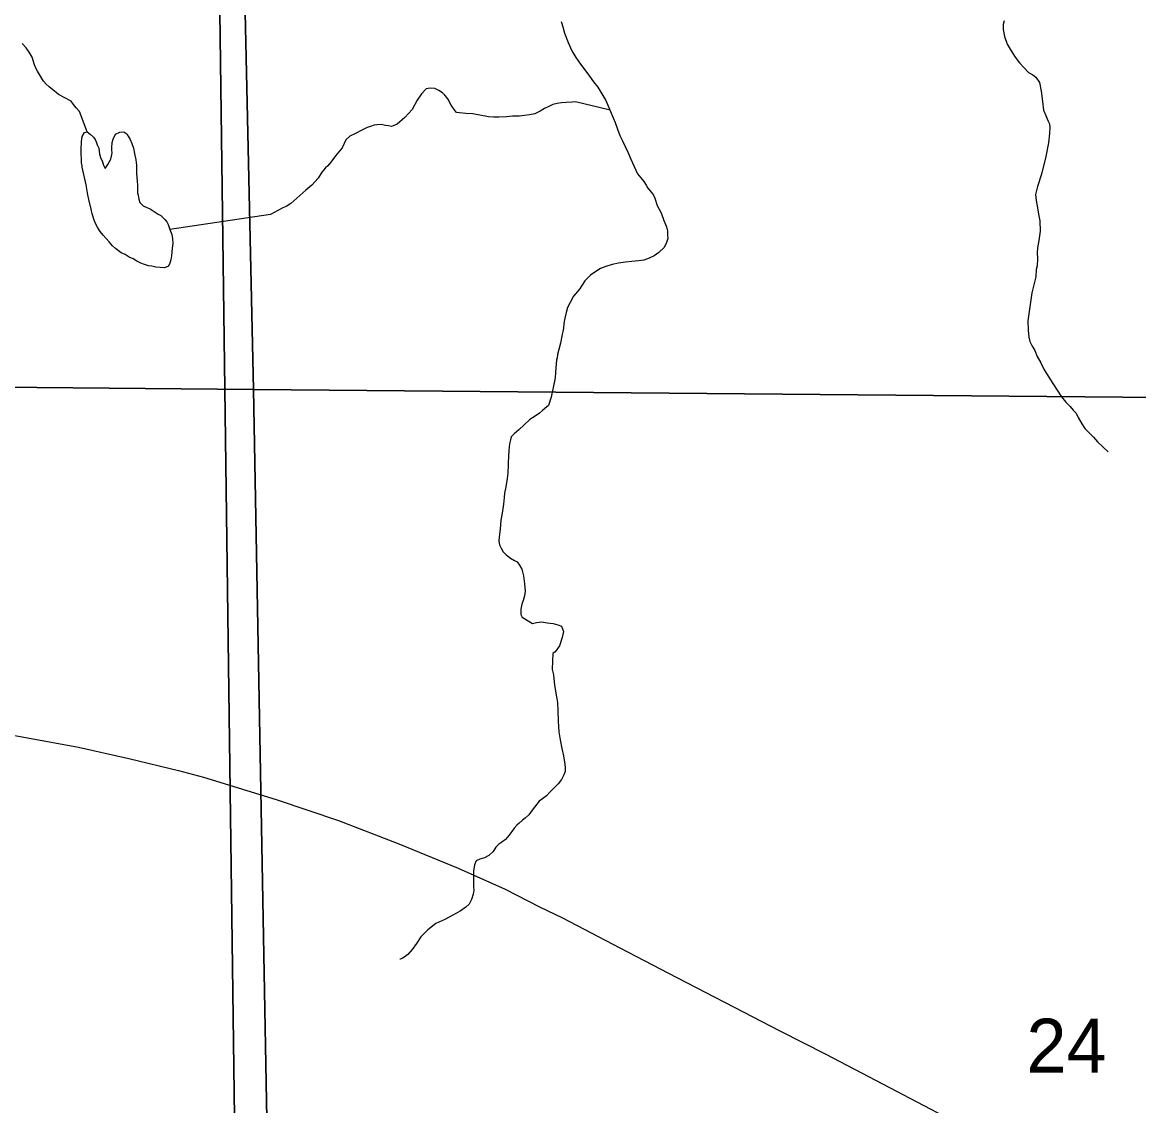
# Model space of a CAD drawing. Extents: x 2010165 to 2382125, y 1060529 to 1407316.
# Drawn here: x 2186230 to 2190810, y 1202612 to 1207058 of the extents above; entities that cross this region are included whole.
import ezdxf

# ---------------------------------------------------------------- set-up
doc = ezdxf.new("R2010")
doc.units = 0
for name, color, linetype in [('GM_X_Corporation', 7, 'Continuous'), ('GM_X_Interstate_Route', 7, 'Continuous'), ('GM_X_Minor_Lake', 7, 'Continuous'), ('GM_X_Minor_River', 7, 'Continuous'), ('GM_X_Section', 7, 'Continuous'), ('GM_X_Section_Text', 7, 'Continuous')]:
    doc.layers.add(name, color=color, linetype=linetype)

msp = doc.modelspace()

# ---------------------------------------------------------------- linework, layer by layer
at = {"layer": 'GM_X_Corporation'}
for points in [[(2204447.2, 1221938.7), (2204662.3, 1210529.8), (2204445.3, 1208317.3), (2199872.3, 1208332.6), (2199834.9, 1208326), (2199654.4, 1208314.4), (2199497, 1208304.3), (2197215.9, 1208288.2), (2196205.1, 1208275.6), (2196632.3, 1194905.5), (2192680.8, 1194838.8), (2189318.2, 1194759.1), (2187205, 1194725.9), (2187027.1, 1208132.6), (2187013.9, 1213879), (2186978.3, 1216841.2), (2186941.3, 1219753.4), (2186933.5, 1220238.7), (2186923.4, 1220744.1), (2186878.7, 1221701)], [(2186878.7, 1221701), (2186923.4, 1220744.1), (2186933.5, 1220238.7), (2186941.3, 1219753.4), (2186978.3, 1216841.2), (2187013.9, 1213879), (2187027.1, 1208132.6), (2187205, 1194725.9), (2177123.5, 1194567.9), (2176176.5, 1194580.3), (2174206.9, 1194531), (2167776.4, 1194381.4), (2165054.7, 1194304.8), (2164968.9, 1199659.4), (2164935.2, 1207756.2), (2164931.8, 1207897.8), (2164930.1, 1208081.5), (2164898.5, 1211429), (2164844.7, 1216037.6), (2164832.8, 1218637), (2164895.8, 1221436.7)]]:
    msp.add_lwpolyline(points, dxfattribs=at)
at = {"layer": 'GM_X_Interstate_Route'}
for points in [[(2186199.1, 1204131.3), (2186251.4, 1204120.8), (2186460.7, 1204082.5), (2186667.3, 1204037), (2186871.2, 1203987.7), (2186973.2, 1203959.4), (2187022.3, 1203944.5)], [(2187022.3, 1203944.5), (2187276.4, 1203867.3), (2187527.3, 1203782), (2187775.5, 1203685.8), (2188018.2, 1203585.9)], [(2188018.2, 1203585.9), (2188018.4, 1203585.9), (2188211.6, 1203500.1), (2188352.4, 1203428.4), (2188446.3, 1203381.9), (2188681.1, 1203260), (2188915.8, 1203138.1), (2189150.6, 1203016.3), (2189338.4, 1202919.5), (2189526.2, 1202822.8), (2189758.3, 1202700.8), (2190040, 1202553.9), (2190324.5, 1202410.6), (2191326, 1201954.7), (2191953.3, 1201705.8), (2192366.9, 1201553.2), (2192416.4, 1201532.6), (2192628.8, 1201456)]]:
    msp.add_lwpolyline(points, dxfattribs=at)
at = {"layer": 'GM_X_Minor_Lake'}
for points in [[(2186476.5, 1206463.7), (2186475.6, 1206468.8), (2186473.3, 1206480.8), (2186472.8, 1206498.9), (2186472.4, 1206514.9), (2186472, 1206529), (2186471.5, 1206547), (2186473.2, 1206557.1), (2186473, 1206567.1), (2186474.6, 1206579.2), (2186476.4, 1206589.3), (2186486, 1206605.6), (2186495.9, 1206607.9), (2186508.2, 1206598.2), (2186522.6, 1206586.5), (2186528.9, 1206576.6), (2186533.1, 1206566.7), (2186537.5, 1206554.8), (2186543.9, 1206540.9), (2186546.5, 1206516.9), (2186553, 1206499), (2186557.3, 1206489), (2186563.8, 1206471.1), (2186570.2, 1206457.3), (2186581.8, 1206473.6), (2186587.5, 1206485.8), (2186593.2, 1206496), (2186596.9, 1206508.1), (2186598.5, 1206522.2), (2186598.2, 1206532.3), (2186598, 1206542.3), (2186599.4, 1206564.4), (2186603, 1206578.6), (2186612.5, 1206598.9), (2186630.3, 1206607.4), (2186646.3, 1206607.8), (2186658.6, 1206600.1), (2186664.9, 1206590.2), (2186673.2, 1206576.4), (2186679.7, 1206560.5), (2186686.2, 1206540.6), (2186690.8, 1206518.6), (2186695.6, 1206492.7), (2186698.2, 1206470.7), (2186698.7, 1206452.6), (2186699.1, 1206436.6), (2186699.5, 1206422.5), (2186702, 1206404.5), (2186702.3, 1206390.5), (2186702.8, 1206374.4), (2186703.2, 1206358.4), (2186705.5, 1206348.4), (2186707.9, 1206332.4), (2186712.3, 1206318.5), (2186726.7, 1206304.8), (2186741, 1206297.1), (2186755.1, 1206291.5), (2186787.8, 1206270.2), (2186798, 1206264.5), (2186814.4, 1206248.9), (2186822.7, 1206239.1), (2186829.1, 1206227.2), (2186835.6, 1206207.3), (2186844.2, 1206187.4), (2186846.7, 1206169.4), (2186847.2, 1206149.3), (2186845.7, 1206131.2), (2186844.1, 1206115.1), (2186842.6, 1206099), (2186839, 1206082.9), (2186835.4, 1206068.7), (2186829.7, 1206056.5), (2186813.8, 1206050.1), (2186795.7, 1206051.6), (2186777.6, 1206053.2), (2186761.5, 1206056.8), (2186747.4, 1206058.4), (2186731.2, 1206064), (2186717, 1206069.6), (2186700.8, 1206077.2), (2186684.5, 1206086.8), (2186668.2, 1206094.4), (2186651.9, 1206104.1), (2186635.7, 1206111.7), (2186625.4, 1206119.4), (2186613.1, 1206129.1), (2186600.8, 1206140.9)], [(2186600.8, 1206140.9), (2186586.3, 1206156.5), (2186573.9, 1206170.3), (2186561.5, 1206184), (2186549.1, 1206199.7), (2186540.7, 1206213.6), (2186532.2, 1206229.4), (2186525.8, 1206245.3), (2186517.1, 1206271.2), (2186512.5, 1206291.1), (2186503.4, 1206331), (2186498.9, 1206349), (2186491.8, 1206390.9), (2186476.5, 1206463.7)]]:
    msp.add_lwpolyline(points, dxfattribs=at)
at = {"layer": 'GM_X_Minor_River'}
for points in [[(2188440.8, 1207060.6), (2188447.4, 1207038.7), (2188454.1, 1207012.7), (2188469.2, 1206975), (2188484.1, 1206941.2), (2188500.9, 1206913.6), (2188519.7, 1206886), (2188538.4, 1206862.4), (2188557.2, 1206836.8), (2188573.8, 1206813.1), (2188590.5, 1206791.5), (2188607.3, 1206763.8), (2188624, 1206736.1), (2188636.8, 1206708.4), (2188649.8, 1206674.6), (2188662.5, 1206646.8), (2188671.3, 1206618.9), (2188682.1, 1206593.1), (2188692.7, 1206571.3), (2188703.3, 1206547.5), (2188716.1, 1206521.7), (2188726.8, 1206495.9), (2188739.6, 1206466.1), (2188754.5, 1206436.4), (2188767, 1206418.7), (2188779.4, 1206405), (2188789.8, 1206389.2), (2188796.2, 1206377.3), (2188810.7, 1206359.6), (2188819, 1206347.8), (2188825.4, 1206335.9), (2188834.2, 1206306), (2188851, 1206276.3), (2188861.9, 1206244.5), (2188872.6, 1206218.7), (2188877.1, 1206200.8), (2188877.6, 1206184.7), (2188877.9, 1206170.6), (2188872.4, 1206154.4), (2188862.9, 1206134.1)], [(2190257.5, 1207064.2), (2190253.9, 1207048.1), (2190254.4, 1207028), (2190259.2, 1207000), (2190270.1, 1206968.2), (2190286.9, 1206940.5), (2190303.6, 1206914.8), (2190320.3, 1206891.2), (2190338.9, 1206871.6), (2190357.4, 1206852), (2190375.8, 1206842.5), (2190388, 1206832.8), (2190402.7, 1206811.1), (2190409.7, 1206775.1), (2190414.8, 1206733.1), (2190419.8, 1206697.1), (2190428.4, 1206675.2), (2190434.8, 1206661.3), (2190439.1, 1206651.4), (2190443.4, 1206641.5), (2190445.8, 1206625.5), (2190444.4, 1206601.3), (2190439.4, 1206563.1), (2190428.9, 1206506.6), (2190410.9, 1206433.8), (2190394.2, 1206383.2), (2190387, 1206350.9), (2190389.7, 1206326.9), (2190394.5, 1206296.9), (2190399.2, 1206270.9)], [(2186495.9, 1206607.9), (2186465.6, 1206691.4), (2186451.1, 1206707.1), (2186440.7, 1206720.9), (2186430.3, 1206734.6), (2186379.5, 1206761.4), (2186369.3, 1206769.2), (2186354.9, 1206780.8), (2186340.5, 1206792.5), (2186328.2, 1206804.2), (2186317.9, 1206816), (2186309.5, 1206829.8), (2186301.1, 1206843.7), (2186292.7, 1206857.5), (2186286.3, 1206869.4), (2186279.9, 1206883.3), (2186271.1, 1206915.1), (2186258.5, 1206934.9), (2186246, 1206952.6), (2186229.5, 1206970.3)], [(2188641.1, 1206697.1), (2188499.9, 1206730.9), (2188485.8, 1206730.5), (2188461.8, 1206727.9), (2188441.8, 1206727.3), (2188423.8, 1206724.9), (2188405.9, 1206720.4), (2188390.1, 1206711.9), (2188372.3, 1206703.4), (2188354.5, 1206692.9), (2188332.7, 1206682.3), (2188310.8, 1206677.7), (2188290.8, 1206675.2), (2188268.8, 1206672.6), (2188240.8, 1206671.8), (2188216.8, 1206669.2), (2188184.7, 1206668.4), (2188164.7, 1206667.8), (2188142.6, 1206669.3), (2188078.1, 1206681.6), (2188050, 1206682.9), (2188023.8, 1206686.2), (2188011.7, 1206687.9), (2187999.3, 1206703.6), (2187988.9, 1206717.4), (2187984.6, 1206727.3), (2187978.3, 1206739.2), (2187972, 1206749.1), (2187963.7, 1206758.9), (2187953.4, 1206768.7), (2187939.1, 1206778.3), (2187922.9, 1206786), (2187902.8, 1206787.4), (2187886.8, 1206785), (2187867.3, 1206764.4), (2187850, 1206737.9), (2187829, 1206699.2), (2187799.8, 1206666.3), (2187768.4, 1206639.3), (2187744.6, 1206630.7), (2187732.5, 1206632.4), (2187720.4, 1206634.1), (2187702.3, 1206637.6), (2187684.3, 1206637.1), (2187674.3, 1206634.9), (2187658.4, 1206630.4), (2187644.5, 1206626.1), (2187622.7, 1206615.4), (2187597, 1206600.7), (2187573.2, 1206590.1), (2187557.6, 1206575.6), (2187542.4, 1206543.1), (2187515.2, 1206510.2), (2187495.9, 1206483.6), (2187484.3, 1206469.3), (2187474.5, 1206461), (2187458.9, 1206442.5), (2187443.5, 1206418), (2187418.2, 1206389.2), (2187392.7, 1206368.5), (2187332, 1206314.7), (2187312.3, 1206302.1), (2187298.5, 1206295.7), (2187278.7, 1206285.2), (2187249.1, 1206268.3), (2186835.4, 1206207.9)], [(2190399.2, 1206270.9), (2190404, 1206242.9), (2190405.1, 1206200.8), (2190400.1, 1206162.5), (2190394.9, 1206132.3), (2190393.5, 1206112.1), (2190394.1, 1206088.1), (2190392.9, 1206057.9), (2190389.3, 1206043.8), (2190388.1, 1206013.6), (2190371.9, 1205947), (2190359.9, 1205870.4), (2190354.9, 1205832.1), (2190356, 1205793.9), (2190358.7, 1205765.9), (2190363.2, 1205748), (2190369.6, 1205734.1), (2190375.9, 1205724.2), (2190384.3, 1205710.4), (2190392.9, 1205686.5), (2190407.7, 1205660.8), (2190422.5, 1205631.1), (2190441.4, 1205601.5), (2190458.1, 1205575.8), (2190474.9, 1205548.1), (2190493.7, 1205520.5), (2190510.3, 1205498.9), (2190528.8, 1205481.3), (2190541.3, 1205465.6), (2190553.6, 1205453.8), (2190562.1, 1205436), (2190576.9, 1205410.3), (2190589.4, 1205390.5), (2190606, 1205372.9), (2190624.5, 1205355.3), (2190641.1, 1205335.7), (2190663.7, 1205314.2), (2190684.1, 1205294.8)], [(2188862.9, 1206134.1), (2188841.4, 1206113.5), (2188821.7, 1206098.9), (2188801.9, 1206090.3), (2188780.1, 1206081.8), (2188758.1, 1206079.2), (2188730.1, 1206076.4), (2188704.1, 1206073.7), (2188676.2, 1206069), (2188650.2, 1206064.3), (2188624.4, 1206055.6), (2188602.6, 1206047), (2188582.8, 1206034.4), (2188561.2, 1206019.8), (2188537.7, 1205997.1), (2188516.6, 1205962.4), (2188491.3, 1205933.6), (2188478, 1205907.2), (2188466.5, 1205886.8), (2188461.1, 1205866.6), (2188457.5, 1205848.4), (2188453.9, 1205836.3), (2188452.2, 1205822.2), (2188450.8, 1205802.1), (2188443.6, 1205769.8), (2188438.4, 1205741.5), (2188431.1, 1205715.2), (2188425.6, 1205695), (2188424, 1205680.9), (2188422.2, 1205670.8), (2188420.6, 1205656.7), (2188419.1, 1205638.6), (2188417.6, 1205620.5), (2188416.2, 1205598.4), (2188400.2, 1205519.6), (2188389.1, 1205485.2), (2188373.4, 1205472.8), (2188363.6, 1205464.5), (2188351.9, 1205454.1), (2188334.2, 1205441.6), (2188312.5, 1205427), (2188289, 1205406.3), (2188267.5, 1205385.7), (2188247.9, 1205369.1), (2188236.2, 1205356.7), (2188232.5, 1205344.6), (2188228.9, 1205328.4), (2188225.7, 1205300.2), (2188224.4, 1205274.1), (2188223, 1205252), (2188223.5, 1205231.9), (2188221.9, 1205217.8), (2188222.2, 1205207.8), (2188218.8, 1205185.6), (2188213.7, 1205151.4), (2188208.4, 1205125.1), (2188206.9, 1205107), (2188203.6, 1205080.8), (2188198.6, 1205042.6), (2188193.3, 1205014.3), (2188190.3, 1204978.1), (2188187.1, 1204945.9), (2188185.6, 1204927.8), (2188188, 1204913.8), (2188194.4, 1204899.9), (2188202.9, 1204884.1), (2188215.2, 1204872.3), (2188233.6, 1204858.8), (2188249.9, 1204849.1), (2188260.1, 1204843.4), (2188270.5, 1204829.6), (2188278.9, 1204813.8), (2188285.7, 1204785.8), (2188290.6, 1204753.8), (2188293.4, 1204723.8), (2188289.9, 1204703.6), (2188284.4, 1204685.4), (2188278.8, 1204669.2), (2188275.4, 1204649.1), (2188276, 1204627), (2188280.3, 1204617.1), (2188323.1, 1204590.1), (2188339, 1204594.5), (2188361, 1204597.1), (2188383.1, 1204593.7), (2188407.3, 1204590.3), (2188427.5, 1204584.8), (2188441.7, 1204579.1), (2188450.3, 1204557.3), (2188444.9, 1204533.1), (2188433.8, 1204498.6), (2188416.5, 1204474.1), (2188406.6, 1204467.8), (2188405.4, 1204437.7), (2188404.4, 1204401.5), (2188409, 1204379.5), (2188414.1, 1204337.5), (2188421.5, 1204289.5), (2188426.1, 1204265.5), (2188427, 1204231.4), (2188428.2, 1204189.3)], [(2188428.2, 1204189.3), (2188431.4, 1204145.2), (2188436.2, 1204113.2), (2188443.2, 1204077.3), (2188450, 1204047.3), (2188454.8, 1204021.3), (2188457.3, 1204001.3), (2188457.8, 1203983.3), (2188452.2, 1203969.1), (2188442.6, 1203950.8), (2188429.1, 1203932.3), (2188411.5, 1203915.8), (2188395.9, 1203899.3), (2188380.3, 1203882.9), (2188364.6, 1203870.4), (2188350.8, 1203862), (2188321.7, 1203825.1), (2188308.2, 1203804.7), (2188292.5, 1203792.2), (2188282.7, 1203783.9), (2188269, 1203771.5), (2188259.2, 1203763.2), (2188247.5, 1203750.9), (2188237.9, 1203736.6), (2188226.3, 1203720.2), (2188212.7, 1203703.8), (2188196.9, 1203693.3), (2188185.1, 1203685), (2188173.4, 1203672.6), (2188161.9, 1203654.3), (2188144.3, 1203637.7), (2188126.5, 1203629.2), (2188106.6, 1203622.7), (2188092.7, 1203616.3), (2188085.1, 1203600.1), (2188081.8, 1203573.9), (2188080.5, 1203549.7), (2188081, 1203531.7), (2188081.3, 1203519.6), (2188081.6, 1203509.6), (2188082, 1203495.6), (2188080.4, 1203479.5), (2188073, 1203457.2), (2188063.4, 1203438.8), (2188049.7, 1203426.4), (2188026.1, 1203409.8), (2187996.5, 1203392.9), (2187962.9, 1203376), (2187927.2, 1203359), (2187893.8, 1203334), (2187864.5, 1203305.1), (2187847.2, 1203276.6), (2187829.9, 1203252), (2187812.4, 1203231.5), (2187790.7, 1203216.8), (2187780.8, 1203212.6), (2187778.8, 1203212.5)]]:
    msp.add_lwpolyline(points, dxfattribs=at)
at = {"layer": 'GM_X_Section'}
for points in [[(2181835.9, 1210948.1), (2187059.5, 1210937.2), (2187179, 1205551.2), (2181995.2, 1205598.8)], [(2187059.5, 1210937.2), (2192581.3, 1210907.7), (2192583.7, 1210543.1), (2192590.9, 1208417.9), (2192601.1, 1206089.3), (2192602.3, 1205502.9), (2187179, 1205551.2)], [(2181995.2, 1205598.8), (2187179, 1205551.2), (2187275.3, 1200238.2), (2182206.7, 1200204.6)], [(2187179, 1205551.2), (2192602.3, 1205502.9), (2192612.9, 1203882), (2192630.3, 1201736.7), (2192632.1, 1200277.7), (2187275.3, 1200238.2)]]:
    msp.add_lwpolyline(points, close=True, dxfattribs=at)

# ---------------------------------------------------------------- texts
at = {"layer": 'GM_X_Section_Text'}
msp.add_text('24', height=221, rotation=0, dxfattribs=at).set_placement((2190349.4, 1202747.6))

doc.saveas('drawing.dxf')
